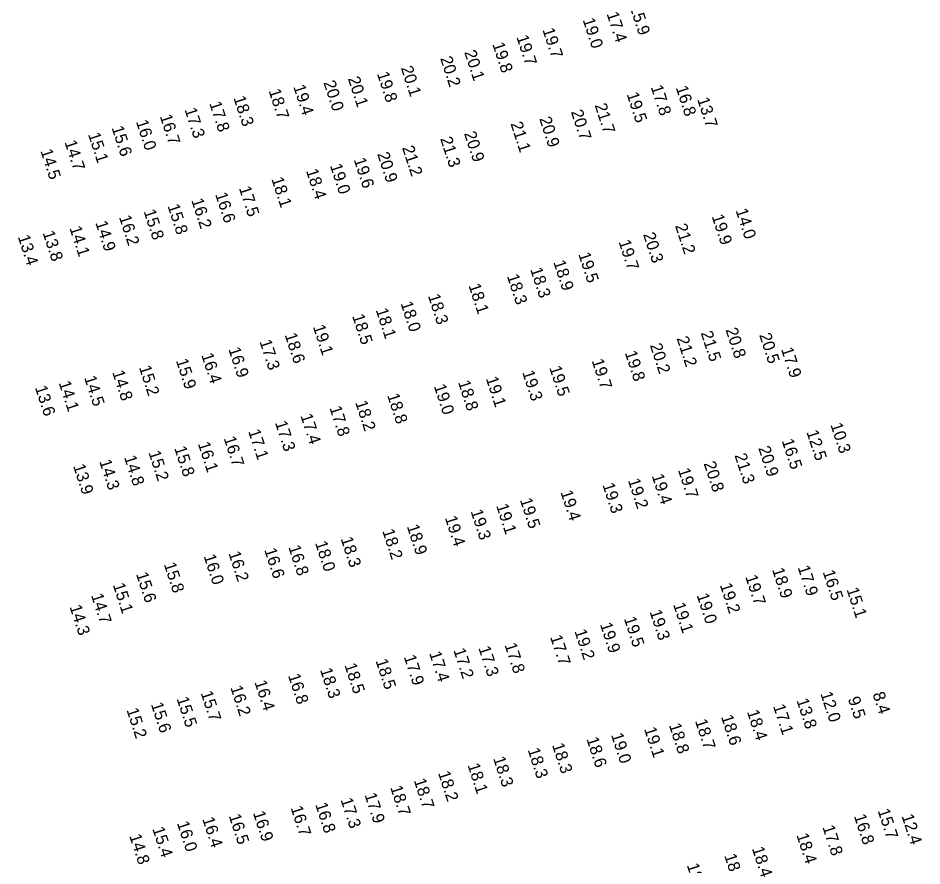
# Model space of a CAD drawing. Extents: x 1023796 to 1112670, y 656573 to 837340.
# Drawn here: x 1089804 to 1090180, y 708478.4 to 708831.1 of the extents above; entities that cross this region are included whole.
import ezdxf

# ---------------------------------------------------------------- set-up
doc = ezdxf.new("R2010")
doc.units = 0
doc.layers.add('V-TOPO-SOUN', color=7, linetype='Continuous')

msp = doc.modelspace()

# ---------------------------------------------------------------- texts
at = {"layer": 'V-TOPO-SOUN'}
for s, p in [('17.4 ', (1090048.78, 708832.86)), ('15.9 ', (1090058.36, 708835.86)), ('19.0 ', (1090038.84, 708830.35)), ('19.7 ', (1090022.11, 708826.2)), ('19.7 ', (1090011.24, 708823.21)), ('19.8 ', (1090001.25, 708820.21)), ('20.2 ', (1089979.55, 708814.32)), ('20.1 ', (1089989.56, 708816.89)), ('20.1 ', (1089963.19, 708810.36)), ('19.8 ', (1089953.26, 708807.94)), ('20.0 ', (1089930.99, 708804.27)), ('20.1 ', (1089941.14, 708805.93)), ('18.7 ', (1089908.17, 708800.83)), ('19.4 ', (1089918.42, 708802.57)), ('19.5 ', (1090057.12, 708799.43)), ('17.8 ', (1090067.16, 708802.41)), ('16.8 ', (1090077.55, 708802.14)), ('17.8 ', (1089883.48, 708795.61)), ('18.3 ', (1089893.53, 708797.91)), ('13.7 ', (1090086.48, 708797.3)), ('17.3 ', (1089873.18, 708792.99)), ('20.7 ', (1090033.94, 708792.12)), ('21.7 ', (1090043.83, 708794.81)), ('16.0 ', (1089852.99, 708787.96)), ('16.7 ', (1089862.9, 708790.24)), ('20.9 ', (1090020.76, 708789.23)), ('15.6 ', (1089842.83, 708785.43)), ('21.1 ', (1090008.81, 708787.15)), ('15.1 ', (1089833.06, 708782.71)), ('21.3 ', (1089979.54, 708780.9)), ('20.9 ', (1089989.47, 708783.12)), ('14.7 ', (1089823.25, 708779.47)), ('21.2 ', (1089963.7, 708777.19)), ('14.5 ', (1089813.21, 708775.84)), ('20.9 ', (1089953.36, 708774.55)), ('19.0 ', (1089933.69, 708769.71)), ('19.6 ', (1089943.58, 708772.19)), ('18.4 ', (1089923.72, 708767.58)), ('18.1 ', (1089909.33, 708764.14)), ('16.6 ', (1089885.93, 708757.78)), ('17.5 ', (1089895.81, 708760.35)), ('16.2 ', (1089876, 708755.3)), ('15.8 ', (1089856.15, 708750.71)), ('15.8 ', (1089866.09, 708752.94)), ('14.0 ', (1090102.45, 708751.08)), ('16.2 ', (1089845.92, 708748.28)), ('19.9 ', (1090092.5, 708748.63)), ('14.1 ', (1089825.31, 708743.76)), ('14.9 ', (1089836.08, 708745.93)), ('21.2 ', (1090077.26, 708744.71)), ('13.4 ', (1089803.82, 708740.09)), ('13.8 ', (1089814.13, 708741.8)), ('20.3 ', (1090063.97, 708741.09)), ('19.7 ', (1090053.75, 708738.04)), ('19.5 ', (1090037.02, 708732.85)), ('18.9 ', (1090026.62, 708729.56)), ('18.3 ', (1090007.31, 708723.78)), ('18.3 ', (1090017.01, 708726.56)), ('18.1 ', (1089991.33, 708719.85)), ('18.0 ', (1089963.06, 708712.44)), ('18.3 ', (1089974.46, 708715.52)), ('18.1 ', (1089952.75, 708709.64)), ('18.5 ', (1089942.94, 708707.16)), ('19.1 ', (1089926.6, 708702.73)), ('20.8 ', (1090098.28, 708701.42)), ('18.6 ', (1089914.87, 708699.3)), ('21.2 ', (1090077.91, 708697.87)), ('21.5 ', (1090087.94, 708700.11)), ('20.5 ', (1090112.28, 708699.24)), ('17.3 ', (1089904.36, 708696.55)), ('20.2 ', (1090066.79, 708694.99)), ('16.4 ', (1089880.15, 708690.95)), ('16.9 ', (1089891.43, 708693.39)), ('19.8 ', (1090056.35, 708691.9)), ('17.9 ', (1090121.37, 708693.33)), ('15.9 ', (1089869.6, 708688.62)), ('19.7 ', (1090042.57, 708688.54)), ('14.8 ', (1089843.11, 708683.78)), ('15.2 ', (1089854.22, 708685.79)), ('19.3 ', (1090013.68, 708683.73)), ('19.5 ', (1090024.94, 708685.64)), ('14.1 ', (1089820.84, 708679.36)), ('14.5 ', (1089831.41, 708681.52)), ('18.8 ', (1089986.97, 708679.6)), ('19.1 ', (1089998.55, 708681.17)), ('13.6 ', (1089810.94, 708677.41)), ('19.0 ', (1089976.9, 708678)), ('18.2 ', (1089944.21, 708671.19)), ('18.8 ', (1089957.48, 708674.19)), ('17.8 ', (1089933.49, 708668.95)), ('17.4 ', (1089921.39, 708665.69)), ('17.3 ', (1089910.83, 708662.74)), ('10.3 ', (1090141.9, 708661.91)), ('16.7 ', (1089889.48, 708656.3)), ('17.1 ', (1089899.67, 708659.24)), ('12.5 ', (1090131.92, 708658.9)), ('15.8 ', (1089868.9, 708652.22)), ('16.1 ', (1089878.75, 708654.02)), ('20.9 ', (1090111.9, 708652.2)), ('16.5 ', (1090121.64, 708655.26)), ('15.2 ', (1089858.18, 708650.37)), ('21.3 ', (1090102, 708649.21)), ('13.9 ', (1089826.83, 708644.79)), ('14.3 ', (1089837.7, 708646.69)), ('14.8 ', (1089848.01, 708648.39)), ('20.8 ', (1090089.18, 708645.83)), ('19.7 ', (1090078.47, 708643.11)), ('19.2 ', (1090057.65, 708638.8)), ('19.4 ', (1090067.56, 708640.69)), ('19.4 ', (1090029.6, 708633.88)), ('19.3 ', (1090047.04, 708636.94)), ('19.5 ', (1090012.72, 708630.65)), ('19.3 ', (1089992.19, 708625.91)), ('19.1 ', (1090002.84, 708628.25)), ('19.4 ', (1089981.49, 708623.23)), ('18.9 ', (1089965.67, 708619.65)), ('18.2 ', (1089955.46, 708617.75)), ('16.8 ', (1089916.39, 708611.02)), ('18.0 ', (1089927.48, 708612.76)), ('18.3 ', (1089938.16, 708614.49)), ('16.0 ', (1089881.12, 708607.28)), ('16.2 ', (1089891.44, 708608.51)), ('16.6 ', (1089906.35, 708609.86)), ('15.8 ', (1089864.57, 708603.87)), ('15.6 ', (1089853.01, 708599.8)), ('18.9 ', (1090117.65, 708601.61)), ('17.9 ', (1090128.28, 708602.59)), ('16.5 ', (1090138.69, 708600.7)), ('19.7 ', (1090106.48, 708598.66)), ('15.1 ', (1089843.35, 708595.31)), ('19.2 ', (1090095.91, 708595.27)), ('15.1 ', (1090148.61, 708593.42)), ('14.7 ', (1089834.29, 708590.95)), ('19.0 ', (1090086.24, 708591)), ('14.3 ', (1089825.35, 708586.21)), ('19.1 ', (1090076.47, 708587.14)), ('19.5 ', (1090055.97, 708581.32)), ('19.3 ', (1090066.66, 708584.18)), ('19.9 ', (1090046.03, 708578.85)), ('17.7 ', (1090025.28, 708573.65)), ('19.2 ', (1090035.4, 708576.06)), ('17.8 ', (1090006.32, 708570.37)), ('17.4 ', (1089974.97, 708566.87)), ('17.2 ', (1089985.04, 708568.17)), ('17.3 ', (1089995.44, 708569.07)), ('18.5 ', (1089952.68, 708563.73)), ('17.9 ', (1089964.41, 708565.4)), ('18.3 ', (1089929.57, 708559.98)), ('18.5 ', (1089939.7, 708561.93)), ('16.4 ', (1089902.28, 708554.84)), ('16.8 ', (1089916.27, 708557.56)), ('16.2 ', (1089892.24, 708552.63)), ('15.5 ', (1089869.89, 708547.97)), ('15.7 ', (1089879.9, 708550.39)), ('13.8 ', (1090127.79, 708547.29)), ('12.0 ', (1090137.72, 708550.09)), ('9.5', (1090149.16, 708547.96)), ('8.4', (1090159.43, 708549.92)), ('15.2 ', (1089849.04, 708543.31)), ('15.6 ', (1089859.19, 708545.66)), ('17.1 ', (1090118.04, 708544.87)), ('18.6 ', (1090096.39, 708540.45)), ('18.4 ', (1090107.18, 708542.54)), ('18.8 ', (1090074.72, 708536.98)), ('18.7 ', (1090085.57, 708538.69)), ('19.0 ', (1090050.61, 708532.92)), ('19.1 ', (1090064.39, 708535.39)), ('18.3 ', (1090026.09, 708528.72)), ('18.6 ', (1090040.4, 708531.23)), ('18.3 ', (1090015.94, 708526.7)), ('18.3 ', (1090001.58, 708523.16)), ('18.2 ', (1089978.66, 708517.07)), ('18.1 ', (1089990.94, 708520.32)), ('18.7 ', (1089968.58, 708513.99)), ('18.7 ', (1089958.77, 708511.06)), ('17.3 ', (1089938.1, 708505.92)), ('17.9 ', (1089948.06, 708508)), ('16.7 ', (1089917.32, 708502.59)), ('16.8 ', (1089927.56, 708503.96)), ('16.5 ', (1089891.58, 708499.25)), ('16.9 ', (1089901.65, 708500.47)), ('16.8 ', (1090151.68, 708499.16)), ('15.7 ', (1090161.55, 708501.42)), ('12.4 ', (1090171.5, 708499.16)), ('16.0 ', (1089870.02, 708496.22)), ('16.4 ', (1089880.56, 708497.94)), ('17.8 ', (1090138.58, 708494.55)), ('14.8 ', (1089850.21, 708490.89)), ('15.4 ', (1089859.78, 708493.86)), ('18.4 ', (1090127.77, 708491.22)), ('18.4 ', (1090109.26, 708485.62)), ('18.5 ', (1090097.74, 708482.68)), ('18.8 ', (1090082.16, 708478.73))]:
    msp.add_text(s, height=5, rotation=288, dxfattribs=at).set_placement(p)

doc.saveas('drawing.dxf')
